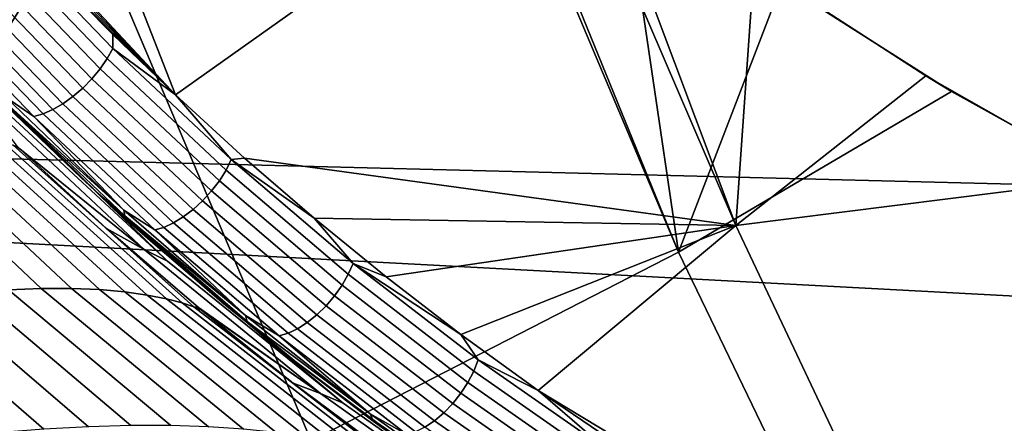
# Model space of a CAD drawing. Header units: metres. Extents: x -248 to 28, y -28 to 28.
# Tile 288 of 507: x -22.329 to -20.297, y -9.813 to -8.979. Entities that reach past the tile are written whole.
import ezdxf

# ---------------------------------------------------------------- set-up
doc = ezdxf.new("R2010")
doc.units = ezdxf.units.M
doc.layers.add('solid_10_061_053_XXX', color=7, linetype='CONTINUOUS')

msp = doc.modelspace()

# ---------------------------------------------------------------- linework, layer by layer
at = {"layer": 'solid_10_061_053_XXX'}
for points in [[(24.850672, -9.202921, -9.8), (-25.284903, -7.932432, -9.8), (-25.654243, -6.641504, -9.8), (25.284929, -7.93235, -9.8)], [(-22.716724, -9.575903, 138.351929), (-22.194952, -8.743788, 139.504547), (-22.606482, -7.616872, 139.504547), (-23.165806, -8.431664, 138.351929)], [(24.352566, -10.449987, -9.8), (-24.850639, -9.203009, -9.8), (-25.284903, -7.932432, -9.8), (24.850672, -9.202921, -9.8)], [(-17.355513, -9.705905, 161.892975), (-17.265833, -8.667262, 162.252151), (-24.645905, -8.251852, 164.260605), (-24.730995, -9.312403, 163.919098)], [(-22.335819, -8.293953, 140.706955), (-22.007757, -9.134479, 140.704224), (-22.618528, -8.479794, 140.275513)], [(-21.455912, -8.359471, 141.689758), (-21.210032, -8.567217, 141.867432), (-22.007757, -9.134479, 140.704224), (-22.335819, -8.293953, 140.706955)], [(-21.419209, -8.392231, 140.617218), (-22.194952, -8.743788, 139.504547), (-21.727287, -9.848589, 139.504547), (-20.96925, -9.459062, 140.617996)], [(-21.394527, -8.413663, 140.636063), (-21.419209, -8.392231, 140.617218), (-20.96925, -9.459062, 140.617996)], [(-21.086271, -8.665148, 140.872559), (-21.394527, -8.413663, 140.636063), (-20.96925, -9.459062, 140.617996)], [(-22.007757, -9.134479, 140.704224), (-22.50561, -8.614412, 140.352432), (-22.618528, -8.479794, 140.275513)], [(-21.210032, -8.567217, 141.867432), (-20.851212, -9.403938, 141.86882), (-21.865276, -9.264665, 140.807831), (-22.007757, -9.134479, 140.704224)], [(-21.145166, -8.618878, 141.91452), (-20.851212, -9.403938, 141.86882), (-21.210032, -8.567217, 141.867432)], [(-22.007757, -9.134479, 140.704224), (-22.387751, -8.747747, 140.434006), (-22.50561, -8.614412, 140.352432)], [(-21.145166, -8.618878, 141.91452), (-20.812977, -8.864717, 142.156891), (-20.851212, -9.403938, 141.86882)], [(-20.75647, -8.903975, 141.127304), (-21.086271, -8.665148, 140.872559), (-20.96925, -9.459062, 140.617996)], [(-22.211166, -10.696334, 138.351929), (-21.727287, -9.848589, 139.504547), (-22.194952, -8.743788, 139.504547), (-22.716724, -9.575903, 138.351929)], [(-22.007757, -9.134479, 140.704224), (-22.264868, -8.879632, 140.520279), (-22.387751, -8.747747, 140.434006)], [(-22.372398, -8.793617, 140.434738), (-22.13648, -9.038368, 140.601761), (-22.14819, -9.059306, 140.589249), (-22.38501, -8.81362, 140.421585)], [(-22.13648, -9.038368, 140.601761), (-22.372398, -8.793617, 140.434738), (-22.264868, -8.879632, 140.520279), (-22.136879, -9.009874, 140.611313)], [(-22.38501, -8.81362, 140.421585), (-22.14819, -9.059306, 140.589249), (-22.162823, -9.080375, 140.580643), (-22.400526, -8.833772, 140.412354)], [(-22.400526, -8.833772, 140.412354), (-22.162823, -9.080375, 140.580643), (-22.179905, -9.100886, 140.576218), (-22.418442, -8.853418, 140.407333)], [(-22.418442, -8.853418, 140.407333), (-22.179905, -9.100886, 140.576218), (-22.198881, -9.120175, 140.576126), (-22.438175, -8.871921, 140.406708)], [(-22.438175, -8.871921, 140.406708), (-22.198881, -9.120175, 140.576126), (-22.21913, -9.137613, 140.580368), (-22.459082, -8.888677, 140.410477)], [(-20.812977, -8.864717, 142.156891), (-20.459276, -9.095123, 142.416626), (-20.851212, -9.403938, 141.86882)], [(-20.812977, -8.864717, 142.156891), (-20.75647, -8.903975, 141.127304), (-20.405991, -9.127592, 141.399231), (-20.459276, -9.095123, 142.416626)], [(-22.459082, -8.888677, 140.410477), (-22.21913, -9.137613, 140.580368), (-22.239996, -9.152633, 140.588791), (-22.480484, -8.90314, 140.418533)], [(-22.007757, -9.134479, 140.704224), (-22.136879, -9.009874, 140.611313), (-22.264868, -8.879632, 140.520279)], [(-22.501684, -8.914842, 140.430603), (-22.260801, -9.164744, 140.601151), (-22.280865, -9.173555, 140.61702), (-22.521992, -8.9234, 140.446304)], [(-22.480484, -8.90314, 140.418533), (-22.239996, -9.152633, 140.588791), (-22.260801, -9.164744, 140.601151), (-22.501684, -8.914842, 140.430603)], [(-20.405991, -9.127592, 141.399231), (-20.75647, -8.903975, 141.127304), (-20.96925, -9.459062, 140.617996)], [(-22.521992, -8.9234, 140.446304), (-22.280865, -9.173555, 140.61702), (-22.299536, -9.178779, 140.635895), (-22.540747, -8.928536, 140.465118)], [(-22.357727, -9.138911, 140.627472), (-22.540747, -8.928536, 140.465118), (-22.299536, -9.178779, 140.635895)], [(-22.13648, -9.038368, 140.601761), (-22.136879, -9.009874, 140.611313), (-22.007757, -9.134479, 140.704224)], [(-22.13648, -9.038368, 140.601761), (-21.892355, -9.267853, 140.778336), (-21.903177, -9.289626, 140.766464), (-22.14819, -9.059306, 140.589249)], [(-22.13648, -9.038368, 140.601761), (-22.007757, -9.134479, 140.704224), (-21.892355, -9.267853, 140.778336)], [(-22.059427, -9.435285, 140.910492), (-22.142345, -9.362717, 142.21225), (-22.460114, -9.054321, 142.211365), (-22.201921, -9.305894, 140.808975)], [(-22.023836, -9.477723, 144.743118), (-22.36586, -9.160849, 144.740768), (-22.460114, -9.054321, 142.211365), (-22.142345, -9.362717, 142.21225)], [(-22.339104, -9.174321, 140.712265), (-22.201921, -9.305894, 140.808975), (-22.460114, -9.054321, 142.211365)], [(-22.14819, -9.059306, 140.589249), (-21.903177, -9.289626, 140.766464), (-21.916941, -9.311512, 140.758484), (-22.162823, -9.080375, 140.580643)], [(-22.162823, -9.080375, 140.580643), (-21.916941, -9.311512, 140.758484), (-21.933199, -9.332799, 140.754669), (-22.179905, -9.100886, 140.576218)], [(-22.179905, -9.100886, 140.576218), (-21.933199, -9.332799, 140.754669), (-21.951424, -9.352795, 140.755112), (-22.198881, -9.120175, 140.576126)], [(-20.459276, -9.095123, 142.416626), (-20.085592, -9.30733, 142.6922), (-20.851212, -9.403938, 141.86882)], [(-20.459276, -9.095123, 142.416626), (-20.405991, -9.127592, 141.399231), (-20.036198, -9.333437, 141.686829), (-20.085592, -9.30733, 142.6922)], [(-22.406336, -9.106945, 140.6577), (-22.166386, -9.33878, 140.830307), (-22.339104, -9.174321, 140.712265)], [(-22.357561, -9.15088, 140.660645), (-22.166386, -9.33878, 140.830307), (-22.406336, -9.106945, 140.6577)], [(-22.198881, -9.120175, 140.576126), (-21.951424, -9.352795, 140.755112), (-21.97102, -9.370847, 140.759827), (-22.21913, -9.137613, 140.580368)], [(-22.071783, -9.453677, 147.273178), (-22.414577, -9.132723, 147.269424), (-22.36586, -9.160849, 144.740768), (-22.023836, -9.477723, 144.743118)], [(-22.328533, -9.245722, 149.792862), (-22.334049, -9.240444, 149.792786), (-22.414577, -9.132723, 147.269424), (-22.071783, -9.453677, 147.273178)], [(-22.114006, -9.372058, 140.803146), (-22.357727, -9.138911, 140.627472), (-22.299536, -9.178779, 140.635895)], [(-22.357561, -9.15088, 140.660645), (-22.357727, -9.138911, 140.627472), (-22.114006, -9.372058, 140.803146)], [(-22.21913, -9.137613, 140.580368), (-21.97102, -9.370847, 140.759827), (-21.99135, -9.38637, 140.768646), (-22.239996, -9.152633, 140.588791)], [(-21.892355, -9.267853, 140.778336), (-22.007757, -9.134479, 140.704224), (-21.865276, -9.264665, 140.807831)], [(-20.405991, -9.127592, 141.399231), (-20.96925, -9.459062, 140.617996), (-20.466822, -10.502025, 140.617996), (-20.036198, -9.333437, 141.686829)], [(-22.357561, -9.15088, 140.660645), (-22.114006, -9.372058, 140.803146), (-22.112139, -9.384246, 140.837753)], [(-22.357561, -9.15088, 140.660645), (-22.112139, -9.384246, 140.837753), (-22.166386, -9.33878, 140.830307)], [(-22.239996, -9.152633, 140.588791), (-21.99135, -9.38637, 140.768646), (-22.011755, -9.398857, 140.781281), (-22.260801, -9.164744, 140.601151)], [(-22.166386, -9.33878, 140.830307), (-22.201921, -9.305894, 140.808975), (-22.339104, -9.174321, 140.712265)], [(-22.280865, -9.173555, 140.61702), (-22.031569, -9.407904, 140.797348), (-22.050148, -9.413214, 140.816284), (-22.299536, -9.178779, 140.635895)], [(-22.114006, -9.372058, 140.803146), (-22.299536, -9.178779, 140.635895), (-22.050148, -9.413214, 140.816284)], [(-22.260801, -9.164744, 140.601151), (-22.011755, -9.398857, 140.781281), (-22.031569, -9.407904, 140.797348), (-22.280865, -9.173555, 140.61702)], [(23.791927, -11.67022, -9.8), (-24.352528, -10.450079, -9.8), (-24.850639, -9.203009, -9.8), (24.352566, -10.449987, -9.8)], [(-22.284533, -9.534048, 151.539703), (-22.351938, -9.53672, 151.766068), (-22.66995, -9.233536, 151.703995), (-22.611822, -9.224847, 151.482132)], [(-22.221943, -9.53408, 151.31517), (-22.284533, -9.534048, 151.539703), (-22.611822, -9.224847, 151.482132), (-22.558161, -9.219343, 151.262527)], [(-22.16441, -9.536593, 151.092514), (-22.221943, -9.53408, 151.31517), (-22.558161, -9.219343, 151.262527), (-22.509073, -9.21688, 151.045258)], [(-22.112291, -9.541265, 150.871765), (-22.16441, -9.536593, 151.092514), (-22.509073, -9.21688, 151.045258), (-22.464767, -9.217213, 150.830383)], [(-22.066057, -9.547681, 150.652954), (-22.112291, -9.541265, 150.871765), (-22.464767, -9.217213, 150.830383), (-22.425529, -9.220005, 150.617935)], [(-22.02632, -9.555309, 150.436096), (-22.066057, -9.547681, 150.652954), (-22.425529, -9.220005, 150.617935), (-22.391766, -9.224811, 150.407913)], [(-21.993803, -9.563534, 150.221313), (-22.02632, -9.555309, 150.436096), (-22.391766, -9.224811, 150.407913), (-22.363972, -9.23109, 150.200394)], [(-21.96928, -9.571713, 150.008682), (-21.993803, -9.563534, 150.221313), (-22.363972, -9.23109, 150.200394), (-22.342693, -9.238275, 149.995361)], [(-22.342693, -9.238275, 149.995361), (-22.334049, -9.240444, 149.792786), (-22.328533, -9.245722, 149.792862)], [(-22.342693, -9.238275, 149.995361), (-22.328533, -9.245722, 149.792862), (-22.150131, -9.410374, 149.795502), (-21.96928, -9.571713, 150.008682)], [(-22.150131, -9.410374, 149.795502), (-22.328533, -9.245722, 149.792862), (-22.071783, -9.453677, 147.273178)], [(-21.892355, -9.267853, 140.778336), (-21.865276, -9.264665, 140.807831), (-21.721563, -9.388761, 140.913361)], [(-20.851212, -9.403938, 141.86882), (-21.721563, -9.388761, 140.913361), (-21.865276, -9.264665, 140.807831)], [(-21.892355, -9.267853, 140.778336), (-21.640886, -9.482222, 140.963379), (-21.650837, -9.504738, 140.952148), (-21.903177, -9.289626, 140.766464)], [(-21.892355, -9.267853, 140.778336), (-21.721563, -9.388761, 140.913361), (-21.640886, -9.482222, 140.963379)], [(-22.166386, -9.33878, 140.830307), (-22.059427, -9.435285, 140.910492), (-22.201921, -9.305894, 140.808975)], [(-21.903177, -9.289626, 140.766464), (-21.650837, -9.504738, 140.952148), (-21.663746, -9.527353, 140.944794), (-21.916941, -9.311512, 140.758484)], [(-24.778044, -10.360609, 163.523331), (-17.355513, -9.705905, 161.892975), (-24.730995, -9.312403, 163.919098), (-24.814175, -10.358794, 163.53331)], [(-21.916941, -9.311512, 140.758484), (-21.663746, -9.527353, 140.944794), (-21.679192, -9.549333, 140.941559), (-21.933199, -9.332799, 140.754669)], [(-20.085592, -9.30733, 142.6922), (-19.693516, -9.498926, 142.982071), (-20.462172, -10.22705, 141.866653), (-20.851212, -9.403938, 141.86882)], [(-22.166386, -9.33878, 140.830307), (-21.919312, -9.5558, 141.01123), (-22.059427, -9.435285, 140.910492)], [(-22.112139, -9.384246, 140.837753), (-21.919312, -9.5558, 141.01123), (-22.166386, -9.33878, 140.830307)], [(-21.933199, -9.332799, 140.754669), (-21.679192, -9.549333, 140.941559), (-21.696672, -9.569962, 140.942566), (-21.951424, -9.352795, 140.755112)], [(-20.032551, -9.335322, 141.689667), (-20.036198, -9.333437, 141.686829), (-20.466822, -10.502025, 140.617996)], [(-19.648478, -9.519266, 141.988617), (-20.032551, -9.335322, 141.689667), (-20.466822, -10.502025, 140.617996), (-19.539833, -10.326812, 141.689758)], [(-21.758375, -9.686571, 141.127914), (-21.805714, -9.650404, 142.213181), (-22.142345, -9.362717, 142.21225), (-21.911575, -9.562268, 141.016815)], [(-21.661474, -9.771125, 144.74559), (-22.023836, -9.477723, 144.743118), (-22.142345, -9.362717, 142.21225), (-21.805714, -9.650404, 142.213181)], [(-21.919312, -9.5558, 141.01123), (-21.911575, -9.562268, 141.016815), (-22.142345, -9.362717, 142.21225)], [(-22.059427, -9.435285, 140.910492), (-21.919312, -9.5558, 141.01123), (-22.142345, -9.362717, 142.21225)], [(-21.951424, -9.352795, 140.755112), (-21.696672, -9.569962, 140.942566), (-21.71562, -9.588567, 140.947754), (-21.97102, -9.370847, 140.759827)], [(-21.863058, -9.590098, 140.987244), (-22.114006, -9.372058, 140.803146), (-22.050148, -9.413214, 140.816284)], [(-22.112139, -9.384246, 140.837753), (-22.114006, -9.372058, 140.803146), (-21.863058, -9.590098, 140.987244)], [(-22.112139, -9.384246, 140.837753), (-21.859442, -9.602369, 141.023315), (-21.919312, -9.5558, 141.01123)], [(-22.112139, -9.384246, 140.837753), (-21.863058, -9.590098, 140.987244), (-21.859442, -9.602369, 141.023315)], [(-21.99135, -9.38637, 140.768646), (-21.735416, -9.604545, 140.956955), (-21.755421, -9.617374, 140.969894), (-22.011755, -9.398857, 140.781281)], [(-21.97102, -9.370847, 140.759827), (-21.71562, -9.588567, 140.947754), (-21.735416, -9.604545, 140.956955), (-21.99135, -9.38637, 140.768646)], [(-22.011755, -9.398857, 140.781281), (-21.755421, -9.617374, 140.969894), (-21.774979, -9.626639, 140.986145), (-22.031569, -9.407904, 140.797348)], [(-20.851212, -9.403938, 141.86882), (-21.572573, -9.510308, 141.023712), (-21.721563, -9.388761, 140.913361)], [(-21.640886, -9.482222, 140.963379), (-21.721563, -9.388761, 140.913361), (-21.572573, -9.510308, 141.023712)], [(-20.851212, -9.403938, 141.86882), (-21.418278, -9.629056, 141.138885), (-21.572573, -9.510308, 141.023712)], [(-20.851212, -9.403938, 141.86882), (-21.258743, -9.744704, 141.258789), (-21.418278, -9.629056, 141.138885)], [(-20.851212, -9.403938, 141.86882), (-20.462172, -10.22705, 141.866653), (-21.258743, -9.744704, 141.258789)], [(-21.960251, -9.573616, 149.798294), (-22.150131, -9.410374, 149.795502), (-22.071783, -9.453677, 147.273178), (-21.708241, -9.750923, 147.277115)], [(-21.96928, -9.571713, 150.008682), (-22.150131, -9.410374, 149.795502), (-21.960251, -9.573616, 149.798294)], [(-22.031569, -9.407904, 140.797348), (-21.774979, -9.626639, 140.986145), (-21.793453, -9.632037, 141.005157), (-22.050148, -9.413214, 140.816284)], [(-21.863058, -9.590098, 140.987244), (-22.050148, -9.413214, 140.816284), (-21.793453, -9.632037, 141.005157)], [(-21.708241, -9.750923, 147.277115), (-22.071783, -9.453677, 147.273178), (-22.023836, -9.477723, 144.743118), (-21.661474, -9.771125, 144.74559)], [(-20.96925, -9.459062, 140.617996), (-21.727287, -9.848589, 139.504547), (-21.20467, -10.928481, 139.504547), (-20.466822, -10.502025, 140.617996)], [(-21.640886, -9.482222, 140.963379), (-21.382853, -9.681651, 141.155853), (-21.391951, -9.704827, 141.145264), (-21.650837, -9.504738, 140.952148)], [(-21.640886, -9.482222, 140.963379), (-21.572573, -9.510308, 141.023712), (-21.418278, -9.629056, 141.138885)], [(-21.640886, -9.482222, 140.963379), (-21.418278, -9.629056, 141.138885), (-21.382853, -9.681651, 141.155853)], [(-21.650837, -9.504738, 140.952148), (-21.391951, -9.704827, 141.145264), (-21.404018, -9.728093, 141.138535), (-21.663746, -9.527353, 140.944794)], [(-19.693516, -9.498926, 142.982071), (-19.37109, -10.140605, 142.981903), (-20.196211, -10.356983, 142.071976), (-20.462172, -10.22705, 141.866653)], [(-21.663746, -9.527353, 140.944794), (-21.404018, -9.728093, 141.138535), (-21.418665, -9.750691, 141.13591), (-21.679192, -9.549333, 140.941559)], [(-22.099751, -9.817378, 152.076141), (-22.187222, -9.819773, 152.310226), (-22.500809, -9.55055, 152.223969), (-22.424049, -9.542203, 151.994186)], [(-22.017092, -9.817494, 151.843216), (-22.099751, -9.817378, 152.076141), (-22.424049, -9.542203, 151.994186), (-22.351938, -9.53672, 151.766068)], [(-21.9394, -9.82001, 151.611465), (-22.017092, -9.817494, 151.843216), (-22.351938, -9.53672, 151.766068), (-22.284533, -9.534048, 151.539703)], [(-21.866905, -9.824761, 151.380936), (-21.9394, -9.82001, 151.611465), (-22.284533, -9.534048, 151.539703), (-22.221943, -9.53408, 151.31517)], [(-21.799994, -9.831466, 151.151611), (-21.866905, -9.824761, 151.380936), (-22.221943, -9.53408, 151.31517), (-22.16441, -9.536593, 151.092514)], [(-21.739201, -9.839738, 150.923523), (-21.799994, -9.831466, 151.151611), (-22.16441, -9.536593, 151.092514), (-22.112291, -9.541265, 150.871765)], [(-21.685207, -9.849105, 150.696686), (-21.739201, -9.839738, 150.923523), (-22.112291, -9.541265, 150.871765), (-22.066057, -9.547681, 150.652954)], [(-21.638855, -9.85898, 150.471146), (-21.685207, -9.849105, 150.696686), (-22.066057, -9.547681, 150.652954), (-22.02632, -9.555309, 150.436096)], [(-21.679192, -9.549333, 140.941559), (-21.418665, -9.750691, 141.13591), (-21.435411, -9.771887, 141.137451), (-21.696672, -9.569962, 140.942566)], [(-22.279474, -9.82469, 152.54538), (-22.376532, -9.832092, 152.781509), (-22.668474, -9.575634, 152.688049), (-22.582254, -9.561723, 152.455307)], [(-22.187222, -9.819773, 152.310226), (-22.279474, -9.82469, 152.54538), (-22.582254, -9.561723, 152.455307), (-22.500809, -9.55055, 152.223969)], [(-21.601124, -9.868693, 150.247055), (-21.638855, -9.85898, 150.471146), (-22.02632, -9.555309, 150.436096), (-21.993803, -9.563534, 150.221313)], [(-21.57305, -9.877561, 150.024628), (-21.601124, -9.868693, 150.247055), (-21.993803, -9.563534, 150.221313), (-21.96928, -9.571713, 150.008682)], [(-21.859442, -9.602369, 141.023315), (-21.911575, -9.562268, 141.016815), (-21.919312, -9.5558, 141.01123)], [(-21.859442, -9.602369, 141.023315), (-21.758375, -9.686571, 141.127914), (-21.911575, -9.562268, 141.016815)], [(-21.696672, -9.569962, 140.942566), (-21.435411, -9.771887, 141.137451), (-21.453716, -9.79099, 141.143127), (-21.71562, -9.588567, 140.947754)], [(-23.400192, -9.864008, 137.162735), (-22.879423, -11.018149, 137.162735), (-22.211166, -10.696334, 138.351929), (-22.716724, -9.575903, 138.351929)], [(-21.96928, -9.571713, 150.008682), (-21.960251, -9.573616, 149.798294), (-21.953585, -9.579135, 149.798386)], [(-21.96928, -9.571713, 150.008682), (-21.953585, -9.579135, 149.798386), (-21.764654, -9.72996, 149.801163), (-21.57305, -9.877561, 150.024628)], [(-21.953585, -9.579135, 149.798386), (-21.960251, -9.573616, 149.798294), (-21.708241, -9.750923, 147.277115)], [(-21.764654, -9.72996, 149.801163), (-21.953585, -9.579135, 149.798386), (-21.708241, -9.750923, 147.277115)], [(-21.605659, -9.793233, 141.178741), (-21.863058, -9.590098, 140.987244), (-21.793453, -9.632037, 141.005157)], [(-21.859442, -9.602369, 141.023315), (-21.863058, -9.590098, 140.987244), (-21.605659, -9.793233, 141.178741)], [(-21.71562, -9.588567, 140.947754), (-21.453716, -9.79099, 141.143127), (-21.472982, -9.807379, 141.152725), (-21.735416, -9.604545, 140.956955)], [(-21.605659, -9.793233, 141.178741), (-21.600254, -9.805453, 141.216339), (-21.758375, -9.686571, 141.127914), (-21.859442, -9.602369, 141.023315)], [(-21.735416, -9.604545, 140.956955), (-21.472982, -9.807379, 141.152725), (-21.492582, -9.82052, 141.16597), (-21.755421, -9.617374, 140.969894)], [(-21.774979, -9.626639, 140.986145), (-21.511877, -9.829987, 141.182404), (-21.530243, -9.835471, 141.201508), (-21.793453, -9.632037, 141.005157)], [(-21.755421, -9.617374, 140.969894), (-21.492582, -9.82052, 141.16597), (-21.511877, -9.829987, 141.182404), (-21.774979, -9.626639, 140.986145)], [(-21.382853, -9.681651, 141.155853), (-21.418278, -9.629056, 141.138885), (-21.258743, -9.744704, 141.258789)], [(-21.43597, -9.926072, 141.364349), (-21.451567, -9.91623, 142.214157), (-21.805714, -9.650404, 142.213181), (-21.599823, -9.807939, 141.24379)], [(-21.280386, -10.039752, 144.748184), (-21.661474, -9.771125, 144.74559), (-21.805714, -9.650404, 142.213181), (-21.451567, -9.91623, 142.214157)], [(-21.758375, -9.686571, 141.127914), (-21.599823, -9.807939, 141.24379), (-21.805714, -9.650404, 142.213181)], [(-21.605659, -9.793233, 141.178741), (-21.793453, -9.632037, 141.005157), (-21.530243, -9.835471, 141.201508)], [(-21.600254, -9.805453, 141.216339), (-21.599823, -9.807939, 141.24379), (-21.758375, -9.686571, 141.127914)], [(-21.382853, -9.681651, 141.155853), (-21.118929, -9.866359, 141.354935), (-21.12719, -9.890121, 141.344971), (-21.391951, -9.704827, 141.145264)], [(-21.382853, -9.681651, 141.155853), (-21.258743, -9.744704, 141.258789), (-21.118929, -9.866359, 141.354935)], [(-21.430151, -10.528868, 162.597733), (-17.355513, -9.705905, 161.892975), (-24.778044, -10.360609, 163.523331)], [(-21.430151, -10.528868, 162.597733), (-17.453671, -10.729011, 161.493042), (-17.355513, -9.705905, 161.892975)], [(-21.391951, -9.704827, 141.145264), (-21.12719, -9.890121, 141.344971), (-21.138432, -9.913964, 141.338867), (-21.404018, -9.728093, 141.138535)], [(-21.563589, -9.879207, 149.804092), (-21.764654, -9.72996, 149.801163), (-21.708241, -9.750923, 147.277115), (-21.325584, -10.023123, 147.281265)], [(-21.57305, -9.877561, 150.024628), (-21.764654, -9.72996, 149.801163), (-21.563589, -9.879207, 149.804092)], [(-21.404018, -9.728093, 141.138535), (-21.138432, -9.913964, 141.338867), (-21.152288, -9.937114, 141.336823), (-21.418665, -9.750691, 141.13591)], [(-21.325584, -10.023123, 147.281265), (-21.708241, -9.750923, 147.277115), (-21.661474, -9.771125, 144.74559), (-21.280386, -10.039752, 144.748184)], [(-21.418665, -9.750691, 141.13591), (-21.152288, -9.937114, 141.336823), (-21.168312, -9.958817, 141.338913), (-21.435411, -9.771887, 141.137451)], [(-20.462172, -10.22705, 141.866653), (-21.093992, -9.856978, 141.383377), (-21.258743, -9.744704, 141.258789)], [(-21.118929, -9.866359, 141.354935), (-21.258743, -9.744704, 141.258789), (-21.093992, -9.856978, 141.383377)], [(-21.435411, -9.771887, 141.137451), (-21.168312, -9.958817, 141.338913), (-21.18598, -9.978365, 141.345062), (-21.453716, -9.79099, 141.143127)], [(-21.342463, -9.981697, 141.376801), (-21.605659, -9.793233, 141.178741), (-21.530243, -9.835471, 141.201508)], [(-21.600254, -9.805453, 141.216339), (-21.605659, -9.793233, 141.178741), (-21.342463, -9.981697, 141.376801)], [(-21.453716, -9.79099, 141.143127), (-21.18598, -9.978365, 141.345062), (-21.204716, -9.995124, 141.355072), (-21.472982, -9.807379, 141.152725)], [(-21.600254, -9.805453, 141.216339), (-21.335232, -9.993735, 141.415939), (-21.599823, -9.807939, 141.24379)], [(-21.600254, -9.805453, 141.216339), (-21.342463, -9.981697, 141.376801), (-21.335232, -9.993735, 141.415939)], [(-21.335232, -9.993735, 141.415939), (-21.43597, -9.926072, 141.364349), (-21.599823, -9.807939, 141.24379)], [(-21.472982, -9.807379, 141.152725), (-21.204716, -9.995124, 141.355072), (-21.223911, -10.008549, 141.368622), (-21.492582, -9.82052, 141.16597)]]:
    msp.add_3dface(points, dxfattribs=at)

doc.saveas('drawing.dxf')
